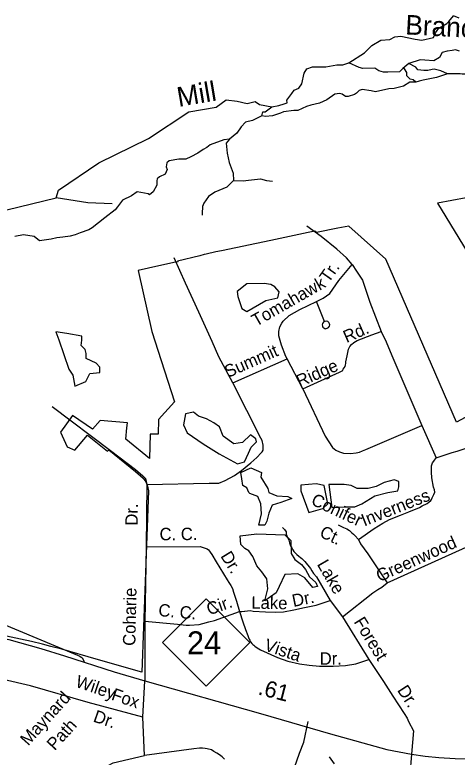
# Model space of a CAD drawing. Extents: x 2093524 to 2270757, y 289120 to 570408.
# Drawn here: x 2188663 to 2192040, y 452540 to 458212 of the extents above; entities that cross this region are included whole.
import ezdxf

# ---------------------------------------------------------------- set-up
doc = ezdxf.new("R2010")
doc.units = 0
for name, color, linetype in [('Exist Boundary Political City Limit New', 7, 'Continuous'), ('Exist Hydrographic Creek Single Shore', 7, 'Continuous'), ('Exist Hydrographic Creek Single Shore Label', 7, 'Continuous'), ('Exist Hydrographic Lake Shore', 7, 'Continuous'), ('Exist Hydrographic Misc Water Feature', 7, 'Continuous'), ('Exist Road Non-System Type 51', 7, 'Continuous'), ('Exist Road Non-System Type 51 Label', 7, 'Continuous'), ('Exist Road Primary NC Attributed', 7, 'Continuous'), ('Exist Road Primary NC Mileage Hundredths English Label', 7, 'Continuous'), ('Exist Road Primary NC Shield CELL', 7, 'Continuous'), ('Exist Road Primary NC Shield Number Label', 7, 'Continuous'), ('Map Preparation Boundary City Limit Buffer Line', 7, 'Continuous')]:
    doc.layers.add(name, color=color, linetype=linetype)

msp = doc.modelspace()

# ---------------------------------------------------------------- linework, layer by layer
at = {"layer": 'Exist Boundary Political City Limit New'}
for points in [[(2192546.5, 456895), (2191889.2, 456772.2), (2192152.2, 456343.8)], [(2192260.5, 455221.6), (2192036.2, 455100.4), (2191494.5, 456346.4), (2191212.2, 456598.1), (2191129.8, 456581.3), (2190967, 456548.6), (2190954.5, 456559.6), (2190902, 456548.4), (2190616.2, 456488.6), (2190241.2, 456409), (2190197.8, 456399.9), (2190123.5, 456384.5), (2190107.2, 456380.7), (2190075, 456371.8), (2189905.2, 456331), (2189908.8, 456324.6), (2189877, 456318.5), (2189797.8, 456300.9), (2189761.8, 456293), (2189604, 456259.5), (2189708.2, 455791.2), (2189780, 455570.5), (2189883, 455255.7), (2189759.5, 455121), (2189756.8, 455007.2), (2189696.8, 455008.9), (2189691, 454823.2), (2189509, 454968.8), (2189517.8, 455055.4), (2189522, 455093.4), (2189313.5, 455113.5), (2189255.2, 455045.9), (2189103.5, 455150.3), (2189012.2, 455022.2), (2189062.5, 454911.9), (2189120.8, 454884.5)], [(2189120.8, 454884.5), (2189218.2, 454999.1), (2189370.2, 454876.8), (2189379.5, 454887.6), (2189582.8, 454722.9), (2189641.8, 454672.3), (2189662.5, 454643), (2189676.2, 454609.8), (2189682, 454574.4), (2189632.2, 453189.6), (2189282.5, 453289.9), (2189021.8, 453364.9), (2188937.5, 453385.9), (2188874.8, 453402), (2188790.2, 453422.4), (2188705.2, 453441.6), (2188599.5, 453463.9)]]:
    msp.add_lwpolyline(points, dxfattribs=at)
at = {"layer": 'Exist Hydrographic Creek Single Shore'}
msp.add_line((2190549, 457441), (2190555.9, 457471.6), dxfattribs=at)
for points in [[(2191214.2, 457844.6), (2191333.8, 457922.5), (2191388.1, 457976.8), (2191456.3, 458018.5), (2191525.9, 458022.7), (2191563.5, 458045), (2191609.4, 458049.2), (2191720.7, 458026.9), (2191770.8, 458018.5), (2191858.5, 458038), (2191873.8, 458075.6), (2191900.2, 458110.4), (2191961.5, 458145.2), (2191976.8, 458160.5), (2192012.9, 458205)], [(2192054.7, 458186.9), (2192012.9, 458205)], [(2192058.9, 457933.6), (2192028.2, 457944.8), (2192001.8, 457939.2), (2191962.8, 457935), (2191925.3, 457923.9), (2191905.8, 457884.9), (2191862.6, 457861.3), (2191794.5, 457865.5), (2191756.9, 457868.2), (2191672, 457839), (2191626.1, 457801.4), (2191599.6, 457777.8), (2191512, 457773.6), (2191477.2, 457773.6), (2191442.4, 457784.7), (2191411.8, 457804.2), (2191319.9, 457802.8), (2191290.7, 457809.8), (2191214.2, 457844.6)], [(2190555.9, 457471.6), (2190574, 457471.6), (2190624.1, 457509.2), (2190678.4, 457520.3), (2190720.2, 457532.9), (2190742.4, 457539.8), (2190739.6, 457559.3), (2190761.9, 457589.9), (2190777.2, 457612.2), (2190796.7, 457635.8), (2190831.5, 457651.2), (2190853.7, 457685.9), (2190873.2, 457765.3), (2190892.7, 457800.1), (2190934.5, 457815.4), (2191015.2, 457815.4), (2191037.4, 457815.4), (2191122.3, 457830.7), (2191168.2, 457830.7), (2191214.2, 457844.6)], [(2191965.6, 457762.5), (2191883.5, 457733.3), (2191781.9, 457713.8), (2191751.3, 457705.4), (2191724.9, 457698.5), (2191705.4, 457716.6), (2191681.7, 457720.7), (2191655.3, 457745.8), (2191655.3, 457772.2), (2191637.2, 457798.7), (2191626.1, 457801.4)], [(2191965.6, 457762.5), (2191915.5, 457784.7), (2191865.4, 457797.3), (2191850.1, 457794.5), (2191816.7, 457786.1), (2191786.1, 457786.1), (2191740.2, 457793.1), (2191724.9, 457812.6), (2191672, 457839)], [(2192302.4, 457731.9), (2192266.2, 457751.4), (2192225.9, 457754.1), (2192191.1, 457758.3), (2192110.4, 457758.3), (2192079.7, 457758.3), (2192064.4, 457762.5), (2191965.6, 457762.5)], [(2191724.9, 457698.5), (2191677.6, 457698.5), (2191631.6, 457667.9), (2191559.3, 457648.4), (2191517.5, 457647), (2191417.3, 457624.7), (2191382.6, 457631.7), (2191314.4, 457642.8), (2191290.7, 457633.1), (2191272.6, 457613.6), (2191257.3, 457602.5), (2191207.2, 457587.1), (2191187.7, 457587.1), (2191161.3, 457605.2), (2191141.8, 457612.2), (2191107, 457606.6), (2191045.8, 457563.5), (2190988.7, 457537), (2190923.3, 457521.7), (2190889.9, 457510.6), (2190824.5, 457480), (2190793.9, 457480), (2190713.2, 457471.6), (2190690.9, 457460.5), (2190629.7, 457441), (2190575.4, 457434.1), (2190549, 457441)], [(2188979.2, 456812.9), (2188996.2, 456871.5), (2189303.2, 457081.9), (2189684.1, 457267.8), (2189991.1, 457471.6), (2190199, 457506.8), (2190276.2, 457562.1), (2190359.7, 457553.7), (2190436.3, 457535.7), (2190497.5, 457551), (2190530.9, 457527.3), (2190624.1, 457509.2)], [(2190549, 457441), (2190478, 457404.8), (2190425.1, 457390.9), (2190390.3, 457356.1), (2190356.9, 457307.4), (2190302.7, 457261.5)], [(2190302.7, 457261.5), (2190258.1, 457257.3), (2190155.2, 457219.8), (2190128.7, 457197.5), (2190100.9, 457182.2), (2190059.1, 457155.8), (2190006.3, 457127.9), (2189967.3, 457109.8), (2189914.4, 457108.4), (2189840.7, 457097.3), (2189822.6, 457082), (2189818.4, 457051.4), (2189825.4, 457029.1), (2189810.1, 456994.3), (2189768.3, 456974.8), (2189748.8, 456959.5), (2189746, 456944.2), (2189746, 456910.8), (2189718.2, 456860.7), (2189691.8, 456837.1), (2189680.6, 456844), (2189595.8, 456859.3), (2189554, 456830.1), (2189485.8, 456795.3), (2189446.9, 456745.2), (2189427.4, 456723), (2189349.4, 456661.7), (2189253.4, 456585.2), (2189227, 456569.9), (2189161.6, 456547.6), (2189124, 456532.3), (2189085, 456519.8), (2189028, 456512.8), (2188982.1, 456507.3), (2188940.3, 456497.5), (2188851.2, 456486.4), (2188810.9, 456518.4), (2188727.4, 456532.3), (2188662, 456518.4)], [(2190302.7, 457261.5), (2190276.2, 457230.9), (2190283.2, 457154.4), (2190298.5, 457084.8), (2190329.1, 457001.3), (2190333.3, 456947)], [(2190333.3, 456947), (2190405.7, 456942.8), (2190447.4, 456949.8), (2190539.2, 456958.1), (2190585.2, 456947), (2190631.1, 456940.1)], [(2190333.3, 456947), (2190280.4, 456895.5), (2190188.6, 456858), (2190142.6, 456823.2), (2190105.1, 456773.1), (2190096.7, 456746.6), (2190093.9, 456693.7), (2190093.9, 456681.2)], [(2187697.2, 456704), (2188139.1, 456609.9), (2188979.2, 456812.9)]]:
    msp.add_lwpolyline(points, dxfattribs=at)
at = {"layer": 'Exist Hydrographic Lake Shore'}
for points in [[(2190565.7, 456159.4), (2190434.9, 456156.6), (2190359.7, 456098.1), (2190365.3, 456059.2), (2190395.9, 455967.3), (2190434.9, 455945.1), (2190579.6, 456028.6), (2190671.4, 456050.8), (2190679.8, 456095.4), (2190649.2, 456134.3), (2190618.6, 456151)], [(2188976.5, 455789.2), (2188998.8, 455728), (2189073.9, 455505.3), (2189104.5, 455458), (2189121.2, 455374.5), (2189204.7, 455410.7), (2189235.3, 455471.9), (2189310.5, 455480.3), (2189310.5, 455519.2), (2189282.6, 455549.9), (2189207.5, 455586), (2189207.5, 455625), (2189199.1, 455655.6), (2189168.5, 455686.2), (2189174.1, 455725.2), (2189174.1, 455755.8), (2189060, 455778.1)], [(2190025.8, 455176.9), (2189964.5, 455163), (2189950.6, 455079.5), (2189978.4, 455018.3), (2190100.9, 454934.8), (2190223.4, 454856.8), (2190362.5, 454781.7), (2190415.4, 454795.6), (2190446, 454862.4), (2190468.3, 454909.7), (2190507.2, 454948.7), (2190501.7, 454971), (2190462.7, 455001.6), (2190401.5, 454943.1), (2190334.7, 454934.8), (2190254, 454993.2), (2190226.1, 455062.8), (2190181.6, 455093.4), (2190125.9, 455124), (2190064.7, 455146.3)], [(2190465.5, 454751.1), (2190546.2, 454714.9), (2190540.6, 454678.7), (2190593.5, 454592.4), (2190601.9, 454561.8), (2190663.1, 454536.8), (2190746.6, 454531.2), (2190777.2, 454517.3), (2190693.7, 454486.7), (2190626.9, 454464.4), (2190601.9, 454403.2), (2190588, 454342), (2190571.3, 454311.3), (2190526.7, 454311.3), (2190546.2, 454400.4), (2190540.6, 454475.6), (2190518.4, 454531.2), (2190457.1, 454553.5), (2190448.8, 454561.8), (2190434.9, 454598), (2190404.3, 454614.7), (2190395.9, 454667.6), (2190387.6, 454714.9)], [(2190846.8, 454575.7), (2190908, 454408.8), (2191013.8, 454439.4), (2191052.7, 454475.6), (2191024.9, 454614.7), (2190963.7, 454628.6), (2190846.8, 454617.5)], [(2191061.1, 454623.1), (2191083.4, 454447.7), (2191189.1, 454453.3), (2191258.7, 454453.3), (2191311.6, 454475.6), (2191411.8, 454536.8), (2191512, 454561.8), (2191587.1, 454575.7), (2191595.5, 454606.4), (2191595.5, 454645.3), (2191559.3, 454659.2), (2191484.1, 454639.8), (2191422.9, 454609.1), (2191361.7, 454592.4), (2191331.1, 454592.4), (2191275.4, 454592.4), (2191230.9, 454614.7), (2191178, 454623.1)], [(2190382, 454230.6), (2190510, 454247.3), (2190724.3, 454239), (2190768.9, 454194.5), (2190771.6, 454097), (2190799.5, 454049.7), (2190852.4, 454010.8), (2190883, 453974.6), (2190913.6, 453918.9), (2190960.9, 453874.4), (2190974.8, 453843.8), (2190938.6, 453835.4), (2190877.4, 453910.6), (2190824.5, 453941.2), (2190724.3, 453935.6), (2190679.8, 453843.8), (2190657.5, 453796.5), (2190571.3, 453735.2), (2190593.5, 453827.1), (2190588, 453902.2), (2190549, 453955.1), (2190510, 454002.4), (2190479.4, 454072), (2190448.8, 454116.5), (2190418.2, 454133.2), (2190387.6, 454163.8)]]:
    msp.add_lwpolyline(points, close=True, dxfattribs=at)
at = {"layer": 'Exist Hydrographic Misc Water Feature'}
msp.add_lwpolyline([(2189405.1, 456768.2), (2189221.1, 456775.1), (2188979.2, 456812.9)], dxfattribs=at)
at = {"layer": 'Exist Road Non-System Type 51'}
for p, q in [((2191026.5, 455867.9), (2190965.3, 456021.3)), ((2190328.1, 455401), (2190742.4, 455583.6)), ((2190862.1, 455354.5), (2190742.4, 455583.6)), ((2191771.6, 455072.9), (2191879.2, 454825.8)), ((2189669.6, 454622.6), (2189666.6, 454146.8)), ((2189666.6, 454146.8), (2189654.6, 453578.9)), ((2191070.9, 453736.5), (2191163.8, 453613.3)), ((2191163.8, 453613.3), (2191365.9, 453284.9)), ((2189654.6, 453578.9), (2189655.5, 453122.8)), ((2189640.8, 452844.7), (2189655.5, 453122.8)), ((2189651.8, 452551.9), (2189640.8, 452844.7)), ((2191104.8, 452488.2), (2191064.4, 452542.1)), ((2191690.4, 452561.7), (2191678.1, 452377.9))]:
    msp.add_line(p, q, dxfattribs=at)
for points in [[(2191237.3, 456305.1), (2191195, 456354.5), (2191120.6, 456422.3), (2191001.8, 456519.1), (2190893.5, 456596.4)], [(2190328.1, 455401), (2190220.5, 455598), (2190170, 455715.7), (2190068.5, 455939.2), (2189964.7, 456162.3), (2189879.7, 456355.6)], [(2190965.3, 456021.3), (2191017.3, 456047.5), (2191066.9, 456083.9), (2191136.1, 456182.2), (2191237.3, 456305.1)], [(2191237.3, 456305.1), (2191271.7, 456253.3), (2191316.3, 456185.5), (2191373.3, 456016.1), (2191461, 455792.6)], [(2190742.4, 455583.6), (2190732.3, 455601.1), (2190699.8, 455687.4), (2190679.3, 455759.3), (2190679.3, 455791.5), (2190684.9, 455827.5), (2190700.6, 455855.3), (2190710.7, 455871.5), (2190756.2, 455913.9), (2190837.8, 455960.5), (2190965.3, 456021.3)], [(2191026.5, 455867.9), (2191020.6, 455863.7), (2191012.5, 455853.7), (2191010.6, 455843.6), (2191010.8, 455833.7), (2191014.9, 455825.8), (2191021, 455819.7), (2191028.8, 455815.7), (2191033, 455813.6), (2191040.9, 455815.7), (2191048.8, 455817.9), (2191056.8, 455823.9), (2191064.9, 455832), (2191066.7, 455842.1), (2191066.5, 455850), (2191060.5, 455860), (2191052.5, 455868), (2191042.4, 455871.8), (2191032.5, 455869.7), (2191026.5, 455867.9)], [(2190862.1, 455354.5), (2191141.2, 455482.4), (2191167, 455494.7), (2191170.8, 455504.5), (2191176.9, 455514.5), (2191184.7, 455524.5), (2191188.5, 455536.6), (2191190.7, 455546.7), (2191190.3, 455560.8), (2191199.3, 455606.2), (2191210, 455657.2), (2191219.9, 455677), (2191233.6, 455693.1), (2191251.7, 455709.2), (2191277.5, 455723.4), (2191388.9, 455766.1), (2191461, 455792.6)], [(2191461, 455792.6), (2191497.4, 455713.1), (2191542.1, 455609.2), (2191771.6, 455072.9)], [(2189669.6, 454622.6), (2190147.1, 454634.1), (2190183.1, 454634), (2190221.2, 454634.6), (2190269.1, 454652.6), (2190338.8, 454691.3), (2190394.3, 454729.5), (2190464.1, 454790.1), (2190509.8, 454830.2), (2190543.7, 454864.6), (2190551.4, 454872.7), (2190559.5, 454884.6), (2190559.3, 454908.6), (2190559, 454924.7), (2190550.8, 454958.6), (2190540.7, 454978.5), (2190328.1, 455401)], [(2190862.1, 455354.5), (2191032.3, 454991.9), (2191089, 454906.2), (2191113.2, 454886.3), (2191141.1, 454872.7), (2191171.1, 454862.9), (2191225.2, 454859.2), (2191269.2, 454865.5), (2191293.3, 454871.6), (2191317.1, 454880), (2191342.9, 454891.9), (2191771.6, 455072.9)], [(2188947.8, 455219.6), (2189392.2, 454883.6), (2189584.6, 454738.2), (2189641.1, 454690.5), (2189661.3, 454668.7), (2189669.6, 454622.6)], [(2191879.2, 454825.8), (2191963.1, 454854.3), (2192003, 454866.6), (2192040.7, 454878.6), (2192094.8, 454895.2), (2192162.5, 454917.5)], [(2191285.9, 454203.9), (2191405.3, 454286.8), (2191472.7, 454327.1), (2191524.7, 454355.6), (2191606.4, 454388.1), (2191670.2, 454414.3), (2191751.9, 454446.8), (2191773.8, 454459.2), (2191811.6, 454477.5), (2191823.6, 454487.4), (2191839.6, 454501.5), (2191843.4, 454509.6), (2191849.2, 454521.6), (2191851.3, 454527.5), (2191861.1, 454545.7), (2191869.1, 454565.8), (2191866.8, 454581.6), (2191858.7, 454603.8), (2191846.3, 454675.5), (2191843.9, 454717.6), (2191843.6, 454765.5), (2191851.5, 454787.6), (2191863.3, 454801.5), (2191879.2, 454825.8)], [(2190705.5, 454295.9), (2190721.6, 454280.1), (2190733.7, 454262.2), (2190735.6, 454244.1), (2190745.9, 454218.3), (2190754, 454198.1), (2190760.2, 454178.3), (2190768.2, 454154.2), (2190774.3, 454144.3), (2190784.4, 454124.4), (2190792.7, 454112.4), (2190814.8, 454088.7), (2190830.7, 454076.9), (2190844.9, 454064.8), (2190852.9, 454057.1), (2190877.1, 454035.3), (2190887.3, 454021.3), (2190909.4, 453995.3), (2190921.3, 453981.6), (2190931.4, 453963.7), (2190943.8, 453943.7), (2190965.9, 453917.7), (2191070.9, 453736.5)], [(2191131, 454314.9), (2191173.2, 454295.1), (2191197.3, 454285.4), (2191217.3, 454271.5), (2191235.4, 454253.5), (2191249.6, 454243.7), (2191259.6, 454233.6), (2191285.9, 454203.9)], [(2191505.9, 453871.5), (2192079.8, 454131.3), (2192135.8, 454157.7), (2192167.7, 454178.1), (2192195.3, 454196.2), (2192211.2, 454206.1), (2192229.3, 454222.4), (2192280.9, 454280.8)], [(2191285.9, 454203.9), (2191301.9, 454170.1), (2191358.5, 454094.5), (2191505.9, 453871.5)], [(2189666.6, 454146.8), (2190076.7, 454149.7), (2190130.8, 454131.9), (2190140.8, 454124.1), (2190148.8, 454114.1), (2190154.9, 454106.2), (2190167, 454088.2), (2190199.3, 454032.4), (2190284.2, 453895.3), (2190296.5, 453873.4), (2190312.5, 453851.4), (2190324.5, 453829.5), (2190332.8, 453801.5), (2190355.4, 453731.8), (2190377.7, 453652)], [(2191163.8, 453613.3), (2191396.4, 453794.6), (2191434.3, 453821.1), (2191464.2, 453839.2), (2191505.9, 453871.5)], [(2187929.7, 453533.3), (2187954.4, 453735.2), (2187964.2, 453753.4), (2187974, 453767.3), (2187982.1, 453775.4), (2187994, 453779.4), (2188005.8, 453781.8), (2188033.9, 453776), (2188046, 453773.7), (2188067.9, 453768.1), (2189140.7, 453319.5), (2189152.7, 453313.7), (2189160.8, 453309.6), (2189174.8, 453301.8), (2189176.7, 453297.8), (2189190.9, 453271.9)], [(2190377.7, 453652), (2190395.8, 453653.9), (2190415.8, 453656.1), (2190419.8, 453656.1), (2190439.8, 453658.3), (2190459.9, 453660.5), (2190481.8, 453656.5), (2190575.8, 453649.3), (2190651.8, 453647.8), (2190713.9, 453650.2), (2190793.6, 453664.7), (2190873.3, 453683.4), (2190963.2, 453701.9), (2191070.9, 453736.5)], [(2189654.6, 453578.9), (2189904.7, 453554.8), (2189970.8, 453547.3), (2189996.8, 453547.4), (2190070.7, 453553.8), (2190098.7, 453560.2), (2190144.6, 453574.3), (2190186.4, 453584.6), (2190377.7, 453652)], [(2190377.7, 453652), (2190402.4, 453574.1), (2190422.8, 453514.3), (2190441, 453468.3), (2190443.1, 453462.4), (2190447.2, 453454.4), (2190451.3, 453442.6), (2190457.3, 453434.6), (2190459.5, 453426.6), (2190461.3, 453420.7), (2190473.5, 453408.7), (2190479.6, 453400.7), (2190487.7, 453394.6), (2190495.7, 453386.9), (2190513.5, 453375.1), (2190537.9, 453361.1), (2190668.2, 453302.1), (2190746.4, 453272.6), (2190836.5, 453253.1), (2190910.4, 453241.8), (2190988.3, 453234.4), (2191092.3, 453234.9), (2191186.3, 453241.5), (2191266.2, 453254.1), (2191365.9, 453284.9)], [(2191365.9, 453284.9), (2191477, 453117.6), (2191549.9, 453006.3), (2191636.8, 452872.7), (2191659.1, 452838.8), (2191669.1, 452813), (2191706.3, 452740.5), (2191690.4, 452561.7)], [(2189640.8, 452844.7), (2189221.8, 452958.6), (2188783.2, 453086), (2188572.4, 453132.6)], [(2190443.8, 451607.2), (2190642.7, 452072.2), (2190707.7, 452222.8), (2190744.9, 452314.9), (2190770.4, 452377), (2190797.7, 452461.1), (2190836.9, 452569.5), (2190868.5, 452655.5), (2190901.5, 452811.6)], [(2190263.6, 452523.6), (2190245.6, 452541.4), (2190225.3, 452557.2), (2190205.2, 452569.1), (2190183.1, 452583), (2190163.1, 452594.8), (2190131.1, 452602.7), (2190115.1, 452606.6), (2190095.1, 452608.3), (2190073.1, 452608.1), (2190029.1, 452604.1), (2189651.8, 452551.9)], [(2189035.5, 452151.3), (2189163, 452277.4), (2189257.3, 452366.9), (2189324.7, 452437.9), (2189364.2, 452469.5), (2189374.1, 452475.5), (2189412.9, 452495.5), (2189651.8, 452551.9)]]:
    msp.add_lwpolyline(points, dxfattribs=at)
at = {"layer": 'Exist Road Primary NC Attributed'}
msp.add_lwpolyline([(2187515.3, 453523.2), (2187924.4, 453510.1), (2188062.7, 453499.2), (2188137.3, 453486.5), (2188451.7, 453474.7), (2188615.9, 453437.9), (2188862.2, 453369.7), (2189040.5, 453315), (2189421.5, 453192.6), (2189655.5, 453122.8), (2190537.5, 452874.1), (2191074.2, 452717.3), (2191504.2, 452599.6), (2191690.4, 452561.7), (2191795.8, 452548.2), (2191901.1, 452538.4), (2192024.9, 452528.6), (2192187.8, 452526.1), (2192703.6, 452523.7)], dxfattribs=at)
at = {"layer": 'Exist Road Primary NC Shield CELL'}
msp.add_lwpolyline([(2189790.1, 453415.8), (2190123.1, 453748.8), (2190456.1, 453415.8), (2190123.1, 453082.8)], close=True, dxfattribs=at)
at = {"layer": 'Map Preparation Boundary City Limit Buffer Line'}
for points in [[(2192546.5, 456895), (2191889.2, 456772.2), (2192152.2, 456343.8)], [(2192260.5, 455221.6), (2192036.2, 455100.4), (2191494.5, 456346.4), (2191212.2, 456598.1), (2191129.8, 456581.3), (2190967, 456548.6), (2190954.5, 456559.6), (2190902, 456548.4), (2190616.2, 456488.6), (2190241.2, 456409), (2190197.8, 456399.9), (2190123.5, 456384.5), (2190107.2, 456380.7), (2190075, 456371.8), (2189905.2, 456331), (2189908.8, 456324.6), (2189877, 456318.5), (2189797.8, 456300.9), (2189761.8, 456293), (2189604, 456259.5), (2189708.2, 455791.2), (2189780, 455570.5), (2189883, 455255.7), (2189759.5, 455121), (2189756.8, 455007.2), (2189696.8, 455008.9), (2189691, 454823.2), (2189509, 454968.8), (2189517.8, 455055.4), (2189522, 455093.4), (2189313.5, 455113.5), (2189255.2, 455045.9), (2189103.5, 455150.3), (2189012.2, 455022.2), (2189062.5, 454911.9), (2189120.8, 454884.5)], [(2189120.8, 454884.5), (2189218.2, 454999.1), (2189370.2, 454876.8), (2189379.5, 454887.6), (2189582.8, 454722.9), (2189641.8, 454672.3), (2189662.5, 454643), (2189676.2, 454609.8), (2189682, 454574.4), (2189632.2, 453189.6), (2189282.5, 453289.9), (2189021.8, 453364.9), (2188937.5, 453385.9), (2188874.8, 453402), (2188790.2, 453422.4), (2188705.2, 453441.6), (2188599.5, 453463.9)]]:
    msp.add_lwpolyline(points, dxfattribs=at)

# ---------------------------------------------------------------- texts
at = {"layer": 'Exist Hydrographic Creek Single Shore Label'}
for s, rotation, p in [('Branch', 356.9388, (2191641.4, 458063.1)), ('Mill', 9.6133, (2189913.8, 457508.4))]:
    msp.add_text(s, height=150, rotation=rotation, dxfattribs=at).set_placement(p)
at = {"layer": 'Exist Road Non-System Type 51 Label'}
for s, rotation, p in [('Tr.', 54.8612, (2191059.1, 456158.3)), ('Tomahawk', 29.7144, (2190504.7, 455827.1)), ('Rd.', 23.7853, (2191195.8, 455703.4)), ('Summit', 23.7853, (2190289.3, 455436.7)), ('Ridge', 23.7853, (2190837.6, 455364.3)), ('Conifer', 334.8109, (2190917.5, 454474.2)), ('Inverness', 21.6878, (2191330.8, 454301.7)), ('Dr.', 89.6445, (2189601, 454308.5)), ('C. C.', 0.4121, (2189767.9, 454196.7)), ('Ct.', 334.8109, (2190982.3, 454227.7)), ('Greenwood', 24.352, (2191447.8, 453876.2)), ('Dr.', 301.7359, (2190229.9, 454076.6)), ('Lake', 300.0802, (2190966.7, 454014.4)), ('Coharie', 88.7887, (2189582.4, 453389.6)), ('Dr.', 11.6504, (2190789.9, 453687.1)), ('Cir.', 19.3992, (2190146.2, 453622.6)), ('Lake', 358.8535, (2190467.8, 453674.8)), ('C. C. ', 354.5125, (2189755.5, 453618.6)), ('Forest', 301.5987, (2191247.9, 453574.6)), ('Vista', 341.5494, (2190560.6, 453357.2)), ('Dr.', 0.3001, (2190990.7, 453245.7)), ('Wiley', 341.0696, (2189119.3, 453079.4)), ('Dr.', 303.0351, (2191579.2, 453051.5)), ('Maynard', 48.0158, (2188764.6, 452621.3)), ('Fox', 341.0696, (2189393.3, 452980)), ('Dr.', 341.0696, (2189254.8, 452813.4)), ('Path', 47.398, (2188966.5, 452585.3))]:
    msp.add_text(s, height=95, rotation=rotation, dxfattribs=at).set_placement(p)
at = {"layer": 'Exist Road Primary NC Mileage Hundredths English Label'}
msp.add_text('.61', height=125, rotation=345.4974, dxfattribs=at).set_placement((2190513.4, 453020.5))
at = {"layer": 'Exist Road Primary NC Shield Number Label'}
msp.add_text('24', height=175, dxfattribs=at).set_placement((2189977.2, 453326))

doc.saveas('drawing.dxf')
